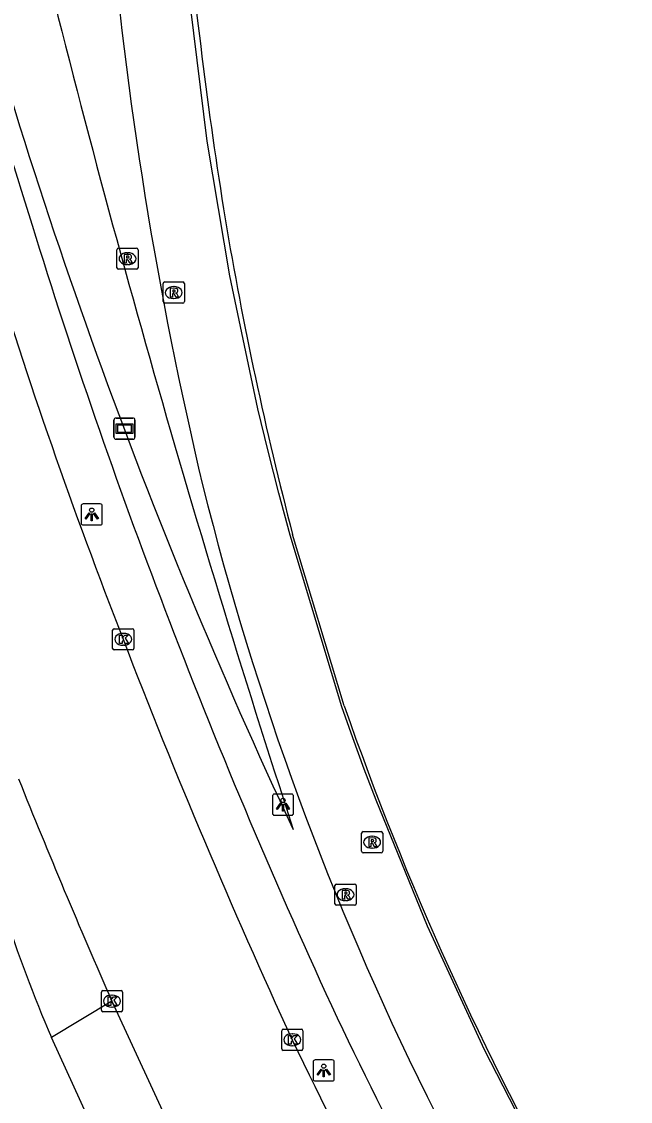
# Model space of a CAD drawing. Extents: x 155018 to 156648, y 383980 to 385733.
# Drawn here: x 156065.1 to 156093.8, y 384565.1 to 384616 of the extents above; entities that cross this region are included whole.
import ezdxf

# ---------------------------------------------------------------- set-up
doc = ezdxf.new("R2010")
doc.units = 0
for name, color, linetype in [('IMGEO_Berm_groen', 7, 'Continuous'), ('IMGEO_Fietspad_open', 7, 'Continuous'), ('IMGEO_Kolk', 7, 'Continuous'), ('IMGEO_Lichtpunt', 7, 'Continuous'), ('IMGEO_Lijnafwatering', 7, 'Continuous'), ('IMGEO_OVBaan_gesloten', 7, 'Continuous'), ('IMGEO_Rijbaan_lokaal_gesloten', 7, 'Continuous'), ('IMGEO_Rijbaan_lokaal_open', 7, 'Continuous'), ('IMGEO_Rioolput', 7, 'Continuous'), ('IMGEO_Verklikker', 7, 'Continuous'), ('IMGEO_Voetpad_gesloten', 7, 'Continuous')]:
    doc.layers.add(name, color=color, linetype=linetype)

msp = doc.modelspace()

# ---------------------------------------------------------------- linework, layer by layer
at = {"layer": 'IMGEO_Berm_groen'}
for centre, radius, start, end in [((156317.221, 384690.054), 264.282, 194.58051, 205.10602), ((156644.555, 384762.569), 595.974, 193.579626, 198.048679)]:
    msp.add_arc(centre, radius, start, end, dxfattribs=at)
at = {"layer": 'IMGEO_Fietspad_open'}
for centre, radius, start, end in [((156174.951, 384612.288), 120.381, 197.64047, 207.00306), ((156128.453, 384594.692), 67.411, 197.76476, 203.22195)]:
    msp.add_arc(centre, radius, start, end, dxfattribs=at)
at = {"layer": 'IMGEO_Kolk'}
for p, q in [((156069.391, 384586.471), (156069.391, 384587.323)), ((156069.466, 384587.397), (156070.318, 384587.397)), ((156069.879, 384587.177), (156069.904, 384587.177)), ((156070.392, 384587.323), (156070.392, 384586.471)), ((156069.902, 384586.617), (156069.877, 384586.617)), ((156070.318, 384586.397), (156069.466, 384586.397)), ((156068.859, 384569.405), (156068.859, 384570.257)), ((156068.934, 384570.331), (156069.786, 384570.331)), ((156069.86, 384570.257), (156069.86, 384569.405)), ((156069.347, 384570.111), (156069.372, 384570.111)), ((156069.786, 384569.331), (156068.934, 384569.331)), ((156069.37, 384569.551), (156069.345, 384569.551)), ((156077.361, 384567.583), (156077.361, 384568.435)), ((156077.436, 384568.509), (156078.288, 384568.509)), ((156077.849, 384568.289), (156077.874, 384568.289)), ((156078.362, 384568.435), (156078.362, 384567.583)), ((156077.872, 384567.729), (156077.847, 384567.729)), ((156078.288, 384567.509), (156077.436, 384567.509))]:
    msp.add_line(p, q, dxfattribs=at)
for points in [[(156069.391, 384586.471), (156069.391, 384587.323)], [(156069.466, 384587.397), (156070.318, 384587.397)], [(156069.712, 384587.097), (156069.835, 384587.097), (156069.835, 384586.946), (156069.965, 384587.097), (156070.129, 384587.097), (156069.983, 384586.946), (156070.136, 384586.697), (156069.984, 384586.697), (156069.899, 384586.861), (156069.835, 384586.794), (156069.835, 384586.697), (156069.712, 384586.697), (156069.712, 384587.097)], [(156070.392, 384587.323), (156070.392, 384586.471)], [(156070.318, 384586.397), (156069.466, 384586.397)], [(156068.859, 384569.405), (156068.859, 384570.257)], [(156068.934, 384570.331), (156069.786, 384570.331)], [(156069.86, 384570.257), (156069.86, 384569.405)], [(156069.18, 384570.031), (156069.303, 384570.031), (156069.303, 384569.88), (156069.433, 384570.031), (156069.597, 384570.031), (156069.451, 384569.88), (156069.604, 384569.631), (156069.452, 384569.631), (156069.367, 384569.795), (156069.303, 384569.728), (156069.303, 384569.631), (156069.18, 384569.631), (156069.18, 384570.031)], [(156069.786, 384569.331), (156068.934, 384569.331)], [(156077.361, 384567.583), (156077.361, 384568.435)], [(156077.436, 384568.509), (156078.288, 384568.509)], [(156077.682, 384568.209), (156077.805, 384568.209), (156077.805, 384568.058), (156077.935, 384568.209), (156078.099, 384568.209), (156077.953, 384568.058), (156078.106, 384567.809), (156077.954, 384567.809), (156077.869, 384567.973), (156077.805, 384567.906), (156077.805, 384567.809), (156077.682, 384567.809), (156077.682, 384568.209)], [(156078.362, 384568.435), (156078.362, 384567.583)], [(156078.288, 384567.509), (156077.436, 384567.509)]]:
    msp.add_lwpolyline(points, dxfattribs=at)
for centre, start, end in [((156069.468, 384587.321), 91.552, 178.448), ((156069.468, 384587.321), 91.552, 178.448), ((156070.316, 384587.321), 1.552, 88.448), ((156070.316, 384587.321), 1.552, 88.448), ((156069.468, 384586.473), 181.552, 268.448), ((156069.468, 384586.473), 181.552, 268.448), ((156070.316, 384586.473), 271.552, 358.448), ((156070.316, 384586.473), 271.552, 358.448), ((156068.936, 384570.255), 91.552, 178.448), ((156068.936, 384570.255), 91.552, 178.448), ((156069.784, 384570.255), 1.552, 88.448), ((156069.784, 384570.255), 1.552, 88.448), ((156068.936, 384569.407), 181.552, 268.448), ((156068.936, 384569.407), 181.552, 268.448), ((156069.784, 384569.407), 271.552, 358.448), ((156069.784, 384569.407), 271.552, 358.448), ((156077.438, 384568.433), 91.552, 178.448), ((156077.438, 384568.433), 91.552, 178.448), ((156078.286, 384568.433), 1.552, 88.448), ((156078.286, 384568.433), 1.552, 88.448), ((156077.438, 384567.585), 181.552, 268.448), ((156077.438, 384567.585), 181.552, 268.448), ((156078.286, 384567.585), 271.552, 358.448), ((156078.286, 384567.585), 271.552, 358.448)]:
    msp.add_arc(centre, 0.0765, start, end, dxfattribs=at)
for centre, major_axis, ratio, start_param, end_param in [((156069.878, 384586.897), (-0.387, 0.002), 0.722429, 4.712389, 7.853982), ((156069.903, 384586.897), (-0.39, 0.002), 0.717154, 1.570796, 4.712389), ((156069.346, 384569.831), (-0.387, 0.002), 0.722429, 4.712389, 7.853982), ((156069.371, 384569.831), (-0.39, 0.002), 0.717154, 1.570796, 4.712389), ((156077.848, 384568.009), (-0.387, 0.002), 0.722429, 4.712389, 7.853982), ((156077.873, 384568.009), (-0.39, 0.002), 0.717154, 1.570796, 4.712389)]:
    msp.add_ellipse(centre, major_axis=major_axis, ratio=ratio, start_param=start_param, end_param=end_param, dxfattribs=at)
at = {"layer": 'IMGEO_Lichtpunt'}
for p, q in [((156067.906, 384593.192), (156067.906, 384592.385)), ((156067.906, 384593.192), (156067.906, 384592.385)), ((156068.808, 384593.287), (156068, 384593.287)), ((156068.808, 384593.287), (156068, 384593.287)), ((156068.902, 384592.385), (156068.902, 384593.192)), ((156068.902, 384592.385), (156068.902, 384593.192)), ((156068, 384592.291), (156068.808, 384592.291)), ((156068, 384592.291), (156068.808, 384592.291)), ((156076.925, 384579.501), (156076.925, 384578.694)), ((156076.925, 384579.501), (156076.925, 384578.694)), ((156077.827, 384579.596), (156077.019, 384579.596)), ((156077.827, 384579.596), (156077.019, 384579.596)), ((156077.921, 384578.694), (156077.921, 384579.501)), ((156077.921, 384578.694), (156077.921, 384579.501)), ((156077.019, 384578.6), (156077.827, 384578.6)), ((156077.019, 384578.6), (156077.827, 384578.6)), ((156078.845, 384566.966), (156078.845, 384566.159)), ((156078.845, 384566.966), (156078.845, 384566.159)), ((156079.747, 384567.061), (156078.939, 384567.061)), ((156079.747, 384567.061), (156078.939, 384567.061)), ((156079.841, 384566.159), (156079.841, 384566.966)), ((156079.841, 384566.159), (156079.841, 384566.966)), ((156078.939, 384566.065), (156079.747, 384566.065)), ((156078.939, 384566.065), (156079.747, 384566.065))]:
    msp.add_line(p, q, dxfattribs=at)
for points in [[(156068.28, 384592.856), (156068.319, 384592.828), (156068.131, 384592.566), (156068.093, 384592.593), (156068.28, 384592.856)], [(156068.382, 384592.808), (156068.429, 384592.808), (156068.429, 384592.486), (156068.382, 384592.486), (156068.382, 384592.808)], [(156068.492, 384592.828), (156068.53, 384592.855), (156068.717, 384592.593), (156068.678, 384592.565), (156068.492, 384592.828)], [(156077.299, 384579.165), (156077.338, 384579.137), (156077.15, 384578.875), (156077.112, 384578.902), (156077.299, 384579.165)], [(156077.401, 384579.117), (156077.448, 384579.117), (156077.448, 384578.795), (156077.401, 384578.795), (156077.401, 384579.117)], [(156077.511, 384579.137), (156077.549, 384579.164), (156077.736, 384578.902), (156077.697, 384578.874), (156077.511, 384579.137)], [(156079.219, 384566.63), (156079.258, 384566.602), (156079.07, 384566.34), (156079.032, 384566.367), (156079.219, 384566.63)], [(156079.321, 384566.582), (156079.368, 384566.582), (156079.368, 384566.26), (156079.321, 384566.26), (156079.321, 384566.582)], [(156079.431, 384566.602), (156079.469, 384566.629), (156079.656, 384566.367), (156079.617, 384566.339), (156079.431, 384566.602)]]:
    msp.add_lwpolyline(points, dxfattribs=at)
for centre in [(156068.405, 384592.99), (156077.424, 384579.299), (156079.344, 384566.764)]:
    msp.add_circle(centre, 0.0994, dxfattribs=at)
for centre, start, end in [((156068, 384593.192), 90, 180), ((156068, 384593.192), 90, 180), ((156068.808, 384593.192), 0, 90), ((156068.808, 384593.192), 0, 90), ((156068, 384592.385), 180, 270), ((156068, 384592.385), 180, 270), ((156068.808, 384592.385), 270, 0), ((156068.808, 384592.385), 270, 360), ((156077.019, 384579.501), 90, 180), ((156077.019, 384579.501), 90, 180), ((156077.827, 384579.501), 0, 90), ((156077.827, 384579.501), 0, 90), ((156077.019, 384578.694), 180, 270), ((156077.019, 384578.694), 180, 270), ((156077.827, 384578.694), 270, 0), ((156077.827, 384578.694), 270, 360), ((156078.939, 384566.966), 90, 180), ((156078.939, 384566.966), 90, 180), ((156079.747, 384566.966), 0, 90), ((156079.747, 384566.966), 0, 90), ((156078.939, 384566.159), 180, 270), ((156078.939, 384566.159), 180, 270), ((156079.747, 384566.159), 270, 0), ((156079.747, 384566.159), 270, 360)]:
    msp.add_arc(centre, 0.0946, start, end, dxfattribs=at)
at = {"layer": 'IMGEO_Lijnafwatering'}
for points in [[(156076.243, 384597.761), (156074.915, 384604.049), (156073.855, 384610.388), (156073.065, 384616.766)], [(156081.81, 384579.314), (156081.257, 384580.777), (156080.719, 384582.245), (156080.197, 384583.719), (156077.761, 384591.804), (156077.228, 384593.783), (156076.722, 384595.768), (156076.243, 384597.761)], [(156089.863, 384561.809), (156086.928, 384567.527), (156084.242, 384573.366), (156081.81, 384579.314)]]:
    msp.add_lwpolyline(points, dxfattribs=at)
at = {"layer": 'IMGEO_OVBaan_gesloten'}
msp.add_lwpolyline([(156069.36, 384569.831), (156072.321, 384563.405), (156075.5, 384557.181), (156091.758, 384527.901)], dxfattribs=at)
for centre, radius, start, end in [((156319.474, 384684.051), 267.832, 197.10318, 201.26885), ((156362.703, 384699.376), 313.678, 201.01323, 204.75953), ((156363.053, 384699.318), 320.971, 201.76114, 203.79235), ((156329.719, 384688.97), 279.403, 205.65466, 209.644)]:
    msp.add_arc(centre, radius, start, end, dxfattribs=at)
at = {"layer": 'IMGEO_Rijbaan_lokaal_gesloten'}
msp.add_lwpolyline([(156080.31, 384583.758), (156077.876, 384591.838)], dxfattribs=at)
for centre, radius, start, end in [((156301.316, 384642.993), 229.504, 185.22591, 189.09115), ((156255.99, 384637.626), 187.461, 184.87148, 193.41939), ((156246.736, 384635.693), 174.462, 189.55611, 194.55878), ((156211.32, 384628.336), 141.861, 193.95642, 206.36764), ((156221.126, 384632.813), 149.116, 199.20648, 209.39677), ((156328.73, 384687.068), 273.141, 206.46774, 212.80015)]:
    msp.add_arc(centre, radius, start, end, dxfattribs=at)
at = {"layer": 'IMGEO_Rijbaan_lokaal_open'}
for points in [[(156069.36, 384569.831), (156066.503, 384568.112)], [(156087.909, 384528.025), (156073.559, 384553.724), (156069.631, 384561.255), (156066.503, 384568.112)]]:
    msp.add_lwpolyline(points, dxfattribs=at)
at = {"layer": 'IMGEO_Rioolput'}
for p, q in [((156069.591, 384604.423), (156069.591, 384605.275)), ((156069.666, 384605.349), (156070.518, 384605.349)), ((156070.592, 384605.275), (156070.592, 384604.423)), ((156070.079, 384605.129), (156070.104, 384605.129)), ((156070.518, 384604.349), (156069.666, 384604.349)), ((156070.102, 384604.569), (156070.077, 384604.569)), ((156071.846, 384603.752), (156072.698, 384603.752)), ((156071.771, 384602.826), (156071.771, 384603.678)), ((156072.259, 384603.532), (156072.284, 384603.532)), ((156072.772, 384603.678), (156072.772, 384602.826)), ((156072.698, 384602.752), (156071.846, 384602.752)), ((156072.282, 384602.972), (156072.257, 384602.972)), ((156081.2, 384577.826), (156082.052, 384577.826)), ((156081.125, 384576.9), (156081.125, 384577.752)), ((156081.613, 384577.606), (156081.638, 384577.606)), ((156082.126, 384577.752), (156082.126, 384576.9)), ((156082.052, 384576.826), (156081.2, 384576.826)), ((156081.636, 384577.046), (156081.611, 384577.046)), ((156079.87, 384574.427), (156079.87, 384575.279)), ((156079.945, 384575.353), (156080.797, 384575.353)), ((156080.871, 384575.279), (156080.871, 384574.427)), ((156080.358, 384575.133), (156080.383, 384575.133)), ((156080.797, 384574.353), (156079.945, 384574.353)), ((156080.381, 384574.573), (156080.356, 384574.573))]:
    msp.add_line(p, q, dxfattribs=at)
for points in [[(156069.591, 384604.423), (156069.591, 384605.275)], [(156069.666, 384605.349), (156070.518, 384605.349)], [(156070.592, 384605.275), (156070.592, 384604.423)], [(156070.18, 384605.047), (156069.928, 384605.049), (156069.928, 384604.649)], [(156069.928, 384604.649), (156070.052, 384604.649), (156070.052, 384604.811), (156070.063, 384604.811)], [(156070.106, 384604.968), (156070.052, 384604.968), (156070.052, 384604.887)], [(156070.052, 384604.887), (156070.104, 384604.887)], [(156070.11, 384604.782), (156070.181, 384604.649), (156070.321, 384604.649), (156070.256, 384604.775)], [(156070.518, 384604.349), (156069.666, 384604.349)], [(156071.846, 384603.752), (156072.698, 384603.752)], [(156071.771, 384602.826), (156071.771, 384603.678)], [(156072.36, 384603.45), (156072.108, 384603.452), (156072.108, 384603.052)], [(156072.286, 384603.371), (156072.232, 384603.371), (156072.232, 384603.29)], [(156072.232, 384603.29), (156072.284, 384603.29)], [(156072.772, 384603.678), (156072.772, 384602.826)], [(156072.698, 384602.752), (156071.846, 384602.752)], [(156072.108, 384603.052), (156072.232, 384603.052), (156072.232, 384603.214), (156072.243, 384603.214)], [(156072.29, 384603.185), (156072.361, 384603.052), (156072.501, 384603.052), (156072.436, 384603.178)], [(156081.2, 384577.826), (156082.052, 384577.826)], [(156081.125, 384576.9), (156081.125, 384577.752)], [(156081.714, 384577.524), (156081.462, 384577.526), (156081.462, 384577.126)], [(156081.462, 384577.126), (156081.586, 384577.126), (156081.586, 384577.288), (156081.597, 384577.288)], [(156081.64, 384577.445), (156081.586, 384577.445), (156081.586, 384577.364)], [(156081.586, 384577.364), (156081.638, 384577.364)], [(156081.644, 384577.259), (156081.715, 384577.126), (156081.855, 384577.126), (156081.79, 384577.252)], [(156082.126, 384577.752), (156082.126, 384576.9)], [(156082.052, 384576.826), (156081.2, 384576.826)], [(156079.87, 384574.427), (156079.87, 384575.279)], [(156079.945, 384575.353), (156080.797, 384575.353)], [(156080.871, 384575.279), (156080.871, 384574.427)], [(156080.459, 384575.051), (156080.207, 384575.053), (156080.207, 384574.653)], [(156080.207, 384574.653), (156080.331, 384574.653), (156080.331, 384574.815), (156080.342, 384574.815)], [(156080.385, 384574.972), (156080.331, 384574.972), (156080.331, 384574.891)], [(156080.331, 384574.891), (156080.383, 384574.891)], [(156080.389, 384574.786), (156080.46, 384574.653), (156080.6, 384574.653), (156080.535, 384574.779)], [(156080.797, 384574.353), (156079.945, 384574.353)]]:
    msp.add_lwpolyline(points, dxfattribs=at)
for centre, radius, start, end in [((156069.668, 384605.273), 0.0765, 91.552, 178.448), ((156069.668, 384605.273), 0.0765, 91.552, 178.448), ((156070.516, 384605.273), 0.0765, 1.552, 88.448), ((156070.516, 384605.273), 0.0765, 1.552, 88.448), ((156070.062, 384604.758), 0.0533, 26.0293, 88.6989), ((156070.088, 384605.076), 0.19, 274.7715, 282.9687), ((156070.112, 384604.872), 0.0964, 77.0061, 93.1865), ((156070.126, 384604.929), 0.0378, 276.6634, 79.6772), ((156070.179, 384604.937), 0.109, 350.3612, 89.416), ((156070.177, 384604.937), 0.112, 277.5842, 350.9817), ((156070.161, 384604.722), 0.108, 29.5134, 73.7905), ((156069.668, 384604.425), 0.0765, 181.552, 268.448), ((156069.668, 384604.425), 0.0765, 181.552, 268.448), ((156070.516, 384604.425), 0.0765, 271.552, 358.448), ((156070.516, 384604.425), 0.0765, 271.552, 358.448), ((156071.848, 384603.676), 0.0765, 91.552, 178.448), ((156071.848, 384603.676), 0.0765, 91.552, 178.448), ((156072.696, 384603.676), 0.0765, 1.552, 88.448), ((156072.696, 384603.676), 0.0765, 1.552, 88.448), ((156072.268, 384603.479), 0.19, 274.7715, 282.9687), ((156072.292, 384603.275), 0.0964, 77.0061, 93.1865), ((156072.306, 384603.332), 0.0378, 276.6634, 79.6772), ((156072.359, 384603.34), 0.109, 350.3612, 89.416), ((156072.357, 384603.34), 0.112, 277.5842, 350.9817), ((156072.341, 384603.125), 0.108, 29.5134, 73.7905), ((156071.848, 384602.828), 0.0765, 181.552, 268.448), ((156071.848, 384602.828), 0.0765, 181.552, 268.448), ((156072.242, 384603.161), 0.0533, 26.0293, 88.6989), ((156072.696, 384602.828), 0.0765, 271.552, 358.448), ((156072.696, 384602.828), 0.0765, 271.552, 358.448), ((156081.202, 384577.75), 0.0765, 91.552, 178.448), ((156081.202, 384577.75), 0.0765, 91.552, 178.448), ((156082.05, 384577.75), 0.0765, 1.552, 88.448), ((156082.05, 384577.75), 0.0765, 1.552, 88.448), ((156081.596, 384577.235), 0.0533, 26.0293, 88.6989), ((156081.622, 384577.553), 0.19, 274.7715, 282.9687), ((156081.646, 384577.349), 0.0964, 77.0061, 93.1865), ((156081.66, 384577.406), 0.0378, 276.6634, 79.6772), ((156081.713, 384577.414), 0.109, 350.3612, 89.416), ((156081.711, 384577.414), 0.112, 277.5842, 350.9817), ((156081.695, 384577.199), 0.108, 29.5134, 73.7905), ((156081.202, 384576.902), 0.0765, 181.552, 268.448), ((156081.202, 384576.902), 0.0765, 181.552, 268.448), ((156082.05, 384576.902), 0.0765, 271.552, 358.448), ((156082.05, 384576.902), 0.0765, 271.552, 358.448), ((156079.947, 384575.277), 0.0765, 91.552, 178.448), ((156079.947, 384575.277), 0.0765, 91.552, 178.448), ((156080.795, 384575.277), 0.0765, 1.552, 88.448), ((156080.795, 384575.277), 0.0765, 1.552, 88.448), ((156080.341, 384574.762), 0.0533, 26.0293, 88.6989), ((156080.367, 384575.08), 0.19, 274.7715, 282.9687), ((156080.391, 384574.876), 0.0964, 77.0061, 93.1865), ((156080.405, 384574.933), 0.0378, 276.6634, 79.6772), ((156080.458, 384574.941), 0.109, 350.3612, 89.416), ((156080.456, 384574.941), 0.112, 277.5842, 350.9817), ((156080.44, 384574.726), 0.108, 29.5134, 73.7905), ((156079.947, 384574.429), 0.0765, 181.552, 268.448), ((156079.947, 384574.429), 0.0765, 181.552, 268.448), ((156080.795, 384574.429), 0.0765, 271.552, 358.448), ((156080.795, 384574.429), 0.0765, 271.552, 358.448)]:
    msp.add_arc(centre, radius, start, end, dxfattribs=at)
for centre, major_axis, ratio, start_param, end_param in [((156070.078, 384604.849), (-0.387, 0.002), 0.722429, 4.712389, 7.853982), ((156070.103, 384604.849), (-0.39, 0.002), 0.717154, 1.570796, 4.712389), ((156072.258, 384603.252), (-0.387, 0.002), 0.722429, 4.712389, 7.853982), ((156072.283, 384603.252), (-0.39, 0.002), 0.717154, 1.570796, 4.712389), ((156081.612, 384577.326), (-0.387, 0.002), 0.722429, 4.712389, 7.853982), ((156081.637, 384577.326), (-0.39, 0.002), 0.717154, 1.570796, 4.712389), ((156080.357, 384574.853), (-0.387, 0.002), 0.722429, 4.712389, 7.853982), ((156080.382, 384574.853), (-0.39, 0.002), 0.717154, 1.570796, 4.712389)]:
    msp.add_ellipse(centre, major_axis=major_axis, ratio=ratio, start_param=start_param, end_param=end_param, dxfattribs=at)
at = {"layer": 'IMGEO_Verklikker'}
for p, q in [((156069.453, 384596.435), (156069.453, 384597.235)), ((156069.453, 384597.235), (156069.453, 384596.435)), ((156069.553, 384597.335), (156070.343, 384597.335)), ((156070.343, 384597.335), (156069.553, 384597.335)), ((156070.443, 384597.235), (156070.443, 384596.435)), ((156070.443, 384596.435), (156070.443, 384597.235)), ((156070.343, 384596.335), (156069.553, 384596.335)), ((156069.553, 384596.335), (156070.343, 384596.335))]:
    msp.add_line(p, q, dxfattribs=at)
for points in [[(156069.554, 384597.067), (156070.342, 384597.067), (156070.342, 384596.603), (156069.554, 384596.603), (156069.554, 384597.067)], [(156069.619, 384597.002), (156069.619, 384596.668), (156070.277, 384596.668), (156070.277, 384597.002), (156069.619, 384597.002)]]:
    msp.add_lwpolyline(points, dxfattribs=at)
for centre, start, end in [((156069.553, 384597.235), 90, 180), ((156069.553, 384597.235), 90, 180), ((156070.343, 384597.235), 0, 90), ((156070.343, 384597.235), 360, 90), ((156069.553, 384596.435), 180, 270), ((156069.553, 384596.435), 180, 270), ((156070.343, 384596.435), 270, 0), ((156070.343, 384596.435), 270, 0)]:
    msp.add_arc(centre, 0.1, start, end, dxfattribs=at)
at = {"layer": 'IMGEO_Voetpad_gesloten'}
for centre, radius, start, end in [((156387.028, 384707.64), 336.993, 194.42145, 197.57706), ((156342.019, 384691.722), 289.284, 197.26355, 201.06578), ((156346.026, 384692.615), 293.344, 200.94719, 204.91341), ((156326.511, 384687.066), 273.326, 205.58181, 209.63131)]:
    msp.add_arc(centre, radius, start, end, dxfattribs=at)

doc.saveas('drawing.dxf')
